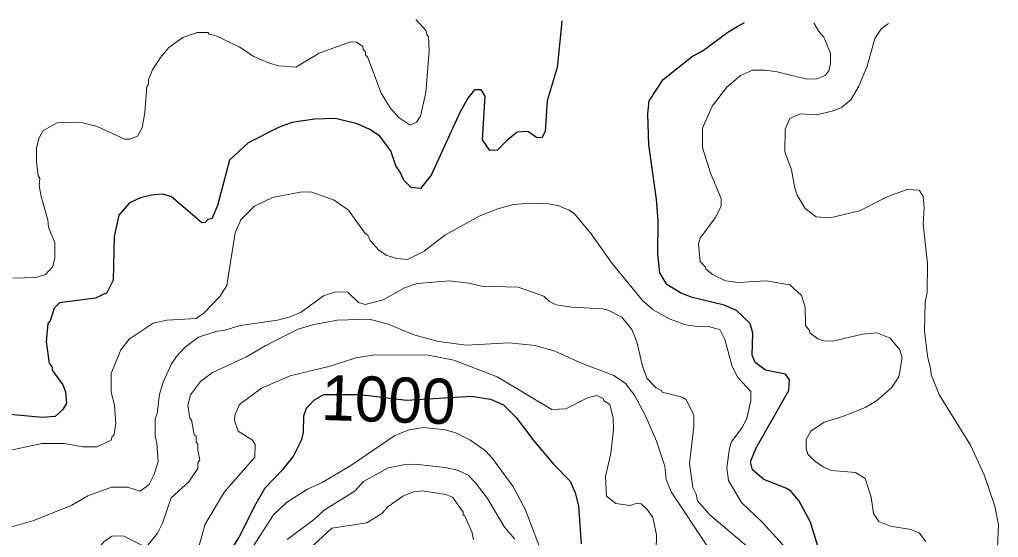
# Model space of a CAD drawing. Extents: x 598.3 to 623.2, y 6902.2 to 6930.1.
# Drawn here: x 600.844 to 602.582, y 6929.137 to 6930.055 of the extents above; entities that cross this region are included whole.
import ezdxf
from ezdxf.enums import TextEntityAlignment as Align

# ---------------------------------------------------------------- set-up
doc = ezdxf.new("R2010")
doc.units = 0
doc.header["$LTSCALE"] = 0.032
doc.layers.add('1', color=7, linetype='Continuous', lineweight=25)
doc.layers.add('2', color=7, linetype='Continuous', lineweight=13)
doc.layers.add('61', color=7, linetype='Continuous')

msp = doc.modelspace()

# ---------------------------------------------------------------- linework, layer by layer
at = {"layer": '1'}
for points in [[(601.8071, 6930.0529), (601.8058, 6930.0396), (601.799, 6929.9704), (601.781, 6929.9111), (601.7778, 6929.8566), (601.7716, 6929.8456), (601.7622, 6929.846), (601.7467, 6929.8563), (601.728, 6929.8555), (601.7087, 6929.84), (601.6929, 6929.8234), (601.6793, 6929.8229), (601.6662, 6929.8421), (601.6709, 6929.9192), (601.6638, 6929.9305), (601.6524, 6929.9307), (601.6406, 6929.9155), (601.6268, 6929.8913), (601.5751, 6929.7793), (601.556, 6929.7553), (601.5399, 6929.757), (601.5265, 6929.77), (601.5203, 6929.7846), (601.5124, 6929.7956), (601.5034, 6929.8223), (601.4833, 6929.8488), (601.4664, 6929.8603), (601.444, 6929.8702), (601.4054, 6929.8798), (601.368, 6929.8783), (601.3277, 6929.8725), (601.3044, 6929.8635), (601.2503, 6929.8363), (601.2171, 6929.8056), (601.1961, 6929.7255), (601.1857, 6929.7017), (601.1787, 6929.7007), (601.1739, 6929.6954), (601.1678, 6929.6945), (601.1137, 6929.7415), (601.0978, 6929.7454), (601.0784, 6929.7438), (601.059, 6929.739), (601.0397, 6929.7301), (601.0206, 6929.7081), (601.0121, 6929.6705), (601.0104, 6929.5928), (600.9995, 6929.5705), (600.9794, 6929.5609), (600.915, 6929.5527), (600.9057, 6929.5434), (600.8987, 6929.5206), (600.8947, 6929.516), (600.8915, 6929.4833), (600.897, 6929.4458), (600.9019, 6929.4392), (600.9025, 6929.433), (600.9213, 6929.4071), (600.9262, 6929.3949), (600.9278, 6929.3743), (600.9205, 6929.3626), (600.9074, 6929.3512), (600.8853, 6929.349), (600.8213, 6929.3553)], [(602.2722, 6929.0864), (602.2488, 6929.1637), (602.2281, 6929.2021), (602.2146, 6929.2179), (602.2066, 6929.2234), (602.1659, 6929.2392), (602.1456, 6929.2564), (602.1423, 6929.2705), (602.1522, 6929.2953), (602.2101, 6929.3974), (602.2117, 6929.4158), (602.2043, 6929.4264), (602.1687, 6929.4331), (602.1502, 6929.4468), (602.1454, 6929.4598), (602.1461, 6929.4986), (602.1417, 6929.5159), (602.1172, 6929.5389), (602.0954, 6929.5486), (602.0371, 6929.5625), (602.0177, 6929.5705), (601.9934, 6929.5851), (601.981, 6929.6061), (601.9778, 6929.6387), (601.9785, 6929.698), (601.9753, 6929.7368), (601.9616, 6929.833), (601.9599, 6929.8881), (601.9623, 6929.9111), (601.9874, 6929.949), (602.0395, 6929.9901), (602.0566, 6929.999), (602.1019, 6930.033), (602.1187, 6930.0426), (602.1318, 6930.0501)], [(601.2223, 6929.1178), (601.235, 6929.1373), (601.2621, 6929.1924), (601.2807, 6929.2247), (601.3127, 6929.2575), (601.3303, 6929.2795), (601.3454, 6929.3104), (601.3488, 6929.323), (601.349, 6929.3525), (601.3538, 6929.3659), (601.3681, 6929.3808), (601.3844, 6929.39), (601.4494, 6929.3901), (601.5313, 6929.3801), (601.6466, 6929.3868)], [(601.6466, 6929.3868), (601.6804, 6929.3816), (601.7038, 6929.3715), (601.7262, 6929.3494), (601.7575, 6929.3076), (601.7924, 6929.2666), (601.8223, 6929.2363), (601.8311, 6929.2155), (601.8369, 6929.1926), (601.8413, 6929.1253)]]:
    msp.add_lwpolyline(points, dxfattribs=at)
at = {"layer": '2'}
for points in [[(600.8327, 6929.5965), (600.8741, 6929.5977), (600.8906, 6929.6029), (600.9032, 6929.6171), (600.9068, 6929.6322), (600.9068, 6929.6588), (600.8959, 6929.6867), (600.8945, 6929.6999), (600.8826, 6929.7412), (600.8793, 6929.7606), (600.8801, 6929.7738), (600.8777, 6929.7783), (600.8745, 6929.8027), (600.8745, 6929.8272), (600.8788, 6929.8443), (600.8858, 6929.8578), (600.9112, 6929.8717), (600.9398, 6929.8733), (600.9568, 6929.8718), (600.982, 6929.8656), (601.0315, 6929.8427), (601.0399, 6929.8427), (601.0539, 6929.8483), (601.0622, 6929.8631), (601.067, 6929.8904), (601.0704, 6929.9363), (601.0733, 6929.94), (601.0736, 6929.9486), (601.0805, 6929.9657), (601.0945, 6929.9879), (601.1096, 6930.0057), (601.134, 6930.0234), (601.1597, 6930.0321), (601.1786, 6930.032), (601.1809, 6930.0295), (601.1937, 6930.0262), (601.2341, 6930.0068), (601.2603, 6929.9896), (601.2876, 6929.9776), (601.3046, 6929.973), (601.335, 6929.9706), (601.3766, 6929.9956), (601.4321, 6930.0156), (601.4427, 6930.015), (601.4536, 6930.0074), (601.4545, 6930.0022), (601.4587, 6929.9979), (601.4589, 6929.9919), (601.4622, 6929.9891), (601.4862, 6929.9248), (601.5024, 6929.8987), (601.5184, 6929.8809), (601.5377, 6929.8677), (601.5494, 6929.8732), (601.556, 6929.8839), (601.5657, 6929.926), (601.5714, 6929.9994), (601.5705, 6930.0252), (601.5674, 6930.0283), (601.5665, 6930.0352), (601.5618, 6930.0402), (601.5478, 6930.0551)], [(602.3565, 6929.2077), (602.3458, 6929.2413), (602.3284, 6929.2515), (602.2862, 6929.255), (602.271, 6929.2616), (602.2567, 6929.2715), (602.2442, 6929.284), (602.2409, 6929.2944), (602.2411, 6929.3104), (602.2496, 6929.3251), (602.2732, 6929.3407), (602.3062, 6929.3509), (602.3455, 6929.3671), (602.366, 6929.3791), (602.3926, 6929.4019), (602.4054, 6929.4215), (602.4116, 6929.4548), (602.4074, 6929.469), (602.39, 6929.4901), (602.3668, 6929.4993), (602.3412, 6929.4969), (602.2881, 6929.4849), (602.2717, 6929.4855), (602.2617, 6929.4889), (602.2476, 6929.4992), (602.2471, 6929.5036), (602.2401, 6929.5127), (602.2392, 6929.5452), (602.2327, 6929.5655), (602.2122, 6929.5845), (602.1702, 6929.5916), (602.1204, 6929.5885), (602.0978, 6929.5918), (602.076, 6929.6025), (602.0631, 6929.6124), (602.0625, 6929.6161), (602.0531, 6929.6259), (602.0499, 6929.6572), (602.0531, 6929.6676), (602.0796, 6929.7035), (602.0902, 6929.7239), (602.0902, 6929.7379), (602.0711, 6929.7829), (602.0572, 6929.8283), (602.0571, 6929.8625), (602.0739, 6929.9015), (602.1001, 6929.9351), (602.1243, 6929.9559), (602.1457, 6929.9656), (602.1686, 6929.9656), (602.1895, 6929.9626), (602.2423, 6929.9495), (602.26, 6929.9502), (602.2745, 6929.9559), (602.2813, 6929.9643), (602.2844, 6929.9765), (602.2845, 6929.9954), (602.2727, 6930.0242), (602.2634, 6930.0339), (602.2555, 6930.0483), (602.2551, 6930.0491)], [(602.3874, 6930.048), (602.3825, 6930.0446), (602.3747, 6930.0393), (602.3632, 6930.0218), (602.3492, 6929.9727), (602.3346, 6929.9371), (602.3206, 6929.9126), (602.3038, 6929.8992), (602.2874, 6929.8924), (602.2595, 6929.8864), (602.2303, 6929.8879), (602.2122, 6929.8794), (602.2036, 6929.861), (602.2029, 6929.8205), (602.2149, 6929.7883), (602.2207, 6929.7558), (602.2251, 6929.7436), (602.2394, 6929.7202), (602.2585, 6929.7054), (602.2835, 6929.7034), (602.336, 6929.716), (602.386, 6929.7412), (602.4205, 6929.7535), (602.4414, 6929.7527), (602.4488, 6929.7412), (602.4506, 6929.7209), (602.4489, 6929.6929), (602.4562, 6929.6216), (602.4561, 6929.5709), (602.4522, 6929.5541), (602.4514, 6929.5029), (602.4562, 6929.4579), (602.4626, 6929.4338), (602.4628, 6929.4252), (602.478, 6929.3887), (602.5326, 6929.3002), (602.5573, 6929.2476), (602.5761, 6929.1921), (602.5824, 6929.1586), (602.5808, 6929.1192)], [(600.9233, 6929.3034), (600.9565, 6929.2971), (600.9816, 6929.2971), (601.0072, 6929.3093), (601.0089, 6929.3155), (601.012, 6929.3176), (601.0153, 6929.3382), (601.0128, 6929.3707), (601.0072, 6929.3947), (601.0072, 6929.4273), (601.024, 6929.4692), (601.0391, 6929.4883), (601.0816, 6929.5163), (601.1057, 6929.522), (601.1581, 6929.5251), (601.1721, 6929.5348), (601.2, 6929.5636), (601.2122, 6929.5836), (601.2274, 6929.6769), (601.2375, 6929.7001), (601.2617, 6929.724), (601.2937, 6929.7397), (601.3426, 6929.7488), (601.3613, 6929.7496), (601.4028, 6929.7347), (601.4283, 6929.7169), (601.4578, 6929.6756), (601.4628, 6929.6726), (601.4668, 6929.6631), (601.4829, 6929.6454), (601.4963, 6929.6366), (601.5142, 6929.6313), (601.5329, 6929.6296), (601.5627, 6929.6444), (601.5995, 6929.6725), (601.6607, 6929.7064), (601.6936, 6929.7195), (601.7211, 6929.7268), (601.7498, 6929.7292), (601.783, 6929.7284), (601.8003, 6929.7253), (601.8202, 6929.717), (601.8299, 6929.7103), (601.859, 6929.675), (601.8968, 6929.6224), (601.9504, 6929.5566), (601.9695, 6929.5405), (601.998, 6929.5243), (602.0275, 6929.5136), (602.0473, 6929.5108), (602.0644, 6929.5115), (602.0875, 6929.5053), (602.0968, 6929.4878), (602.1099, 6929.4397), (602.12, 6929.42), (602.1429, 6929.3954), (602.1429, 6929.3794), (602.1354, 6929.3475), (602.1274, 6929.3317), (602.1086, 6929.3061), (602.1049, 6929.2949), (602.1, 6929.2598), (602.1033, 6929.2374), (602.1264, 6929.1983), (602.1638, 6929.1628), (602.2121, 6929.1096)], [(601.3442, 6929.5363), (601.3842, 6929.5648), (601.4055, 6929.5722), (601.4275, 6929.5717), (601.4464, 6929.5531), (601.458, 6929.5496), (601.4899, 6929.5582), (601.528, 6929.5793), (601.5506, 6929.5867), (601.6076, 6929.5916), (601.6421, 6929.5876), (601.6643, 6929.582), (601.7298, 6929.5802), (601.7751, 6929.5647), (601.7852, 6929.5553), (601.797, 6929.5494), (601.8243, 6929.5448), (601.8798, 6929.5422), (601.8909, 6929.5391), (601.9136, 6929.527), (601.9316, 6929.5051), (601.9402, 6929.4834), (601.9499, 6929.4429), (601.9584, 6929.4193), (601.9746, 6929.4016), (601.984, 6929.3974), (601.9853, 6929.3942), (602.0206, 6929.3852), (602.0277, 6929.3812), (602.0416, 6929.3536), (602.0417, 6929.3332), (602.0337, 6929.2678), (602.04, 6929.2252), (602.0458, 6929.2134), (602.0483, 6929.2016), (602.0699, 6929.1766), (602.1549, 6929.1053)], [(600.8285, 6929.1549), (600.8699, 6929.1667), (600.9374, 6929.194), (600.9657, 6929.2102), (601.0078, 6929.2254), (601.0363, 6929.2257), (601.0588, 6929.2185), (601.0744, 6929.2306), (601.083, 6929.2471), (601.0905, 6929.2704), (601.0881, 6929.3043), (601.0849, 6929.3154), (601.0849, 6929.3466), (601.0889, 6929.3562), (601.093, 6929.3904), (601.0991, 6929.4117), (601.1143, 6929.4443), (601.1228, 6929.4574), (601.1383, 6929.4742), (601.162, 6929.4916), (601.1944, 6929.5025), (601.2066, 6929.5035), (601.2369, 6929.5123), (601.3024, 6929.5221), (601.3248, 6929.5278), (601.3442, 6929.5363)], [(602.0669, 6929.1188), (602.0011, 6929.2171), (601.9925, 6929.239), (601.9898, 6929.2628), (601.9754, 6929.3073), (601.9558, 6929.3523), (601.9362, 6929.3891), (601.9202, 6929.4094), (601.8995, 6929.4239), (601.8432, 6929.4449), (601.7946, 6929.4668), (601.7598, 6929.4768), (601.7137, 6929.4816), (601.638, 6929.4776), (601.5882, 6929.4838), (601.5446, 6929.4958), (601.4991, 6929.5148), (601.4656, 6929.5236), (601.4081, 6929.522), (601.3669, 6929.514), (601.339, 6929.5058), (601.2815, 6929.4767), (601.2474, 6929.4567), (601.1867, 6929.4288), (601.1658, 6929.4133), (601.1479, 6929.3897), (601.1431, 6929.371), (601.1468, 6929.3478), (601.1496, 6929.3452), (601.1546, 6929.3183), (601.1577, 6929.3161), (601.1578, 6929.3054), (601.1609, 6929.3018), (601.161, 6929.2914), (601.1642, 6929.2742), (601.161, 6929.2685), (601.1609, 6929.2585)], [(601.1611, 6929.1138), (601.1742, 6929.16), (601.2083, 6929.2173), (601.2621, 6929.2786), (601.2626, 6929.3015), (601.2581, 6929.3091), (601.2325, 6929.3253), (601.2259, 6929.3442), (601.2264, 6929.3536), (601.2347, 6929.3724), (601.2741, 6929.4013), (601.3251, 6929.4234), (601.396, 6929.4403), (601.4412, 6929.4548), (601.4749, 6929.4605), (601.5701, 6929.4598), (601.6157, 6929.4509), (601.6926, 6929.4214), (601.7895, 6929.3634), (601.8145, 6929.3649), (601.8529, 6929.384), (601.8691, 6929.3883), (601.8804, 6929.3828), (601.8817, 6929.3787), (601.8926, 6929.3723), (601.8985, 6929.3478), (601.8992, 6929.3281), (601.8944, 6929.2854), (601.8847, 6929.2447), (601.8863, 6929.2099), (601.9033, 6929.1968), (601.9278, 6929.1934), (601.9389, 6929.1966), (601.9481, 6929.1959), (601.959, 6929.1862), (601.9689, 6929.1718), (601.9753, 6929.1411), (601.9749, 6929.1143)], [(601.7771, 6929.0951), (601.7421, 6929.1864), (601.7201, 6929.2277), (601.6841, 6929.2766), (601.6715, 6929.2899), (601.6437, 6929.3098), (601.6189, 6929.3218), (601.6002, 6929.3271), (601.5622, 6929.3318), (601.536, 6929.3276), (601.5107, 6929.3172), (601.4325, 6929.2643), (601.3818, 6929.2341), (601.3556, 6929.2219), (601.3183, 6929.1984), (601.295, 6929.1768), (601.2599, 6929.1216)], [(600.8043, 6929.2857), (600.8839, 6929.3034), (600.9233, 6929.3034)], [(601.1609, 6929.2585), (601.1452, 6929.2351), (601.1137, 6929.2065), (601.0979, 6929.1621), (601.089, 6929.1441), (601.0719, 6929.123), (601.0625, 6929.1221), (601.0284, 6929.1391), (601.008, 6929.139), (600.9942, 6929.1285), (600.9701, 6929.1004), (600.9516, 6929.0871), (600.9217, 6929.0785), (600.8763, 6929.0736), (600.8556, 6929.067), (600.8372, 6929.0541)], [(601.3193, 6929.133), (601.3687, 6929.1694), (601.3855, 6929.1846), (601.44, 6929.2191), (601.4552, 6929.2358), (601.499, 6929.2597), (601.5258, 6929.2655), (601.5469, 6929.2662), (601.6, 6929.2605), (601.6222, 6929.2558), (601.6411, 6929.2468), (601.6541, 6929.2336), (601.6752, 6929.2053), (601.7053, 6929.1548), (601.7235, 6929.1335)], [(601.3593, 6929.1165), (601.3989, 6929.153), (601.4609, 6929.1625), (601.4874, 6929.179), (601.4988, 6929.1911), (601.5249, 6929.2098), (601.5437, 6929.2173), (601.5597, 6929.2193), (601.6013, 6929.2128), (601.6131, 6929.2077), (601.6319, 6929.1814), (601.6322, 6929.1768), (601.6352, 6929.1751), (601.6481, 6929.1446), (601.6502, 6929.1321)], [(602.4537, 6929.1294), (602.4415, 6929.1444), (602.427, 6929.1504), (602.3908, 6929.1563), (602.37, 6929.1647), (602.3608, 6929.1792), (602.3565, 6929.2077)]]:
    msp.add_lwpolyline(points, dxfattribs=at)

# ---------------------------------------------------------------- texts
at = {"layer": '61'}
msp.add_text('1000', height=0.08, rotation=358.112, dxfattribs=at).set_placement((601.4981, 6929.3411), align=Align.CENTER)

doc.saveas('drawing.dxf')
